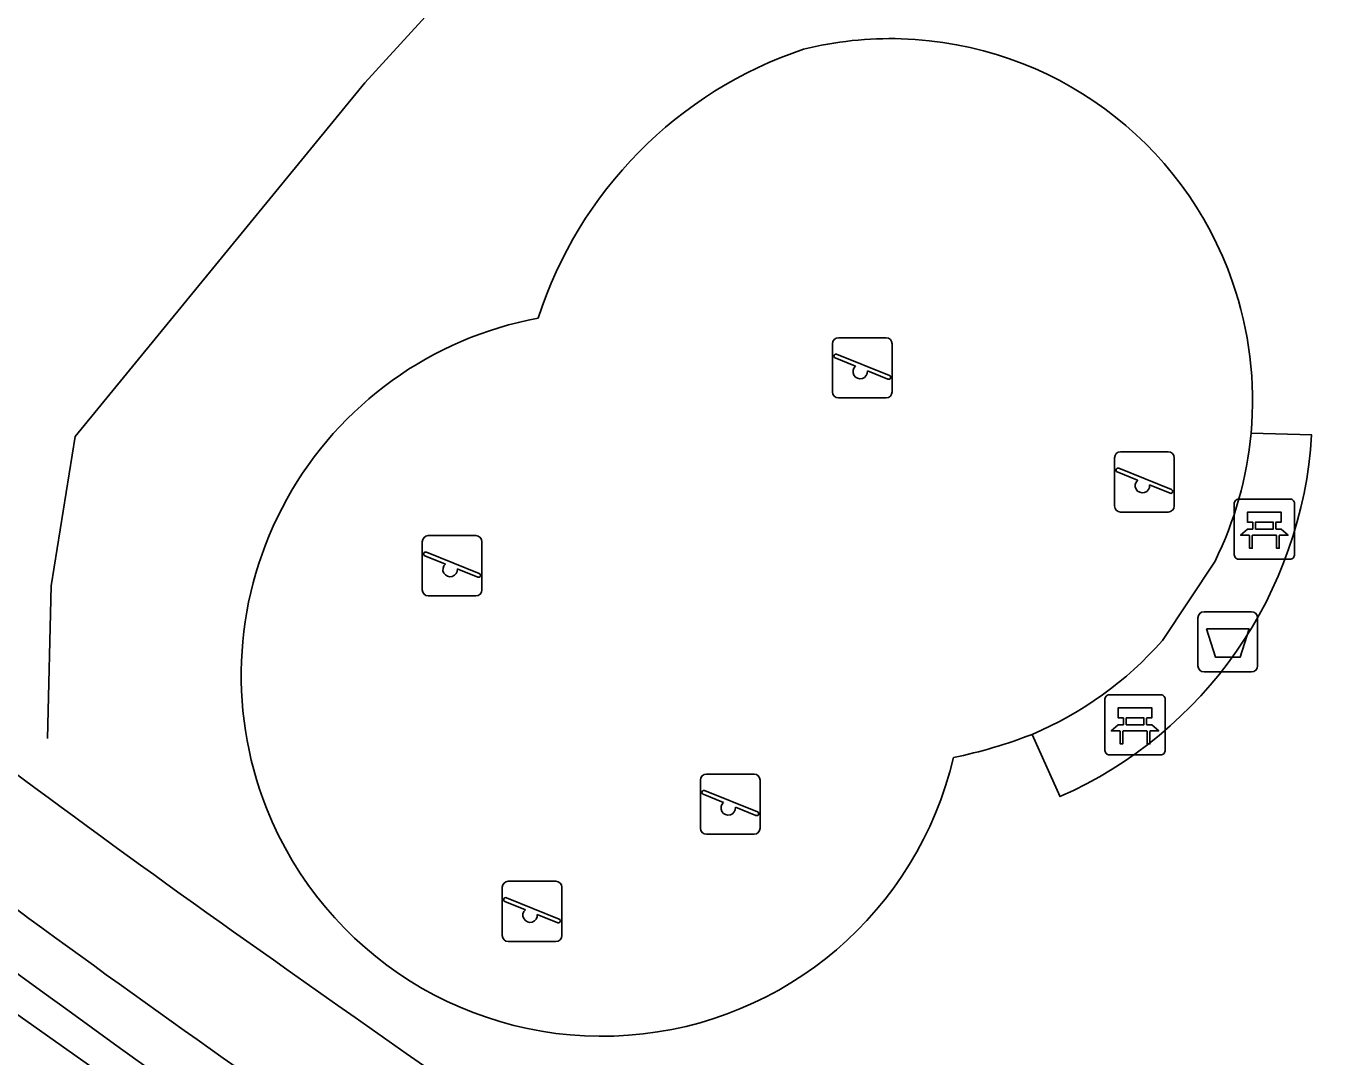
# Model space of a CAD drawing. Extents: x 163268 to 164360, y 381529 to 382285.
# Drawn here: x 164009.36 to 164031.1, y 382092.8 to 382109.89 of the extents above; entities that cross this region are included whole.
import ezdxf

# ---------------------------------------------------------------- set-up
doc = ezdxf.new("R2010")
doc.units = 0
for name, color, linetype in [('IMGEO_Afvalbak', 7, 'Continuous'), ('IMGEO_Bank', 7, 'Continuous'), ('IMGEO_Berm_groen', 7, 'Continuous'), ('IMGEO_Groenvoorziening', 7, 'Continuous'), ('IMGEO_Hek', 7, 'Continuous'), ('IMGEO_Rijbaan_lokaal_open', 7, 'Continuous'), ('IMGEO_Speelvoorziening', 7, 'Continuous'), ('IMGEO_Voetpad_open', 7, 'Continuous'), ('IMGEO_Waterloop', 7, 'Continuous')]:
    doc.layers.add(name, color=color, linetype=linetype)

msp = doc.modelspace()

# ---------------------------------------------------------------- linework, layer by layer
at = {"layer": 'IMGEO_Afvalbak'}
for p, q in [((164028.8, 382099.282), (164028.8, 382100.082)), ((164028.8, 382100.082), (164028.8, 382099.282)), ((164028.9, 382100.182), (164029.69, 382100.182)), ((164029.69, 382100.182), (164028.9, 382100.182)), ((164029.79, 382100.082), (164029.79, 382099.282)), ((164029.79, 382099.282), (164029.79, 382100.082)), ((164029.69, 382099.182), (164028.9, 382099.182)), ((164028.9, 382099.182), (164029.69, 382099.182))]:
    msp.add_line(p, q, dxfattribs=at)
msp.add_lwpolyline([(164028.943, 382099.896), (164029.647, 382099.896), (164029.498, 382099.426), (164029.092, 382099.426), (164028.943, 382099.896)], dxfattribs=at)
for centre, start, end in [((164028.9, 382100.082), 90, 180), ((164028.9, 382100.082), 90, 180), ((164029.69, 382100.082), 0, 90), ((164029.69, 382100.082), 360, 90), ((164028.9, 382099.282), 180, 270), ((164028.9, 382099.282), 180, 270), ((164029.69, 382099.282), 270, 0), ((164029.69, 382099.282), 270, 0)]:
    msp.add_arc(centre, 0.1, start, end, dxfattribs=at)
at = {"layer": 'IMGEO_Bank'}
for p, q in [((164029.402, 382101.126), (164029.402, 382101.967)), ((164029.402, 382101.967), (164029.402, 382101.126)), ((164029.477, 382102.051), (164030.318, 382102.051)), ((164030.318, 382102.051), (164029.477, 382102.051)), ((164030.402, 382101.976), (164030.402, 382101.135)), ((164030.402, 382101.135), (164030.402, 382101.976)), ((164029.711, 382101.557), (164029.711, 382101.663)), ((164029.755, 382101.663), (164029.755, 382101.557)), ((164030.043, 382101.669), (164029.761, 382101.669)), ((164029.761, 382101.551), (164030.043, 382101.551)), ((164030.049, 382101.557), (164030.049, 382101.663)), ((164030.093, 382101.663), (164030.093, 382101.557)), ((164030.099, 382101.449), (164029.706, 382101.449)), ((164030.327, 382101.051), (164029.486, 382101.051)), ((164029.486, 382101.051), (164030.327, 382101.051)), ((164027.256, 382097.88), (164027.256, 382098.721)), ((164027.256, 382098.721), (164027.256, 382097.88)), ((164027.331, 382098.805), (164028.172, 382098.805)), ((164028.172, 382098.805), (164027.331, 382098.805)), ((164028.256, 382098.73), (164028.256, 382097.889)), ((164028.256, 382097.889), (164028.256, 382098.73)), ((164027.565, 382098.311), (164027.565, 382098.417)), ((164027.609, 382098.417), (164027.609, 382098.311)), ((164027.897, 382098.423), (164027.615, 382098.423)), ((164027.615, 382098.305), (164027.897, 382098.305)), ((164027.903, 382098.311), (164027.903, 382098.417)), ((164027.947, 382098.417), (164027.947, 382098.311)), ((164027.953, 382098.203), (164027.56, 382098.203)), ((164028.181, 382097.805), (164027.34, 382097.805)), ((164027.34, 382097.805), (164028.181, 382097.805))]:
    msp.add_line(p, q, dxfattribs=at)
for points in [[(164029.705, 382101.669), (164029.619, 382101.669), (164029.619, 382101.83), (164030.182, 382101.83), (164030.182, 382101.669), (164030.099, 382101.669)], [(164029.649, 382101.449), (164029.507, 382101.449), (164029.619, 382101.551), (164029.705, 382101.551)], [(164030.099, 382101.551), (164030.182, 382101.551), (164030.294, 382101.449), (164030.155, 382101.449)], [(164029.699, 382101.442), (164029.699, 382101.235), (164029.656, 382101.235), (164029.656, 382101.442)], [(164030.149, 382101.442), (164030.149, 382101.235), (164030.105, 382101.235), (164030.105, 382101.442)], [(164027.559, 382098.423), (164027.473, 382098.423), (164027.473, 382098.584), (164028.036, 382098.584), (164028.036, 382098.423), (164027.953, 382098.423)], [(164027.503, 382098.203), (164027.361, 382098.203), (164027.473, 382098.305), (164027.559, 382098.305)], [(164027.953, 382098.305), (164028.036, 382098.305), (164028.148, 382098.203), (164028.009, 382098.203)], [(164027.553, 382098.196), (164027.553, 382097.989), (164027.51, 382097.989), (164027.51, 382098.196)], [(164028.003, 382098.196), (164028.003, 382097.989), (164027.959, 382097.989), (164027.959, 382098.196)]]:
    msp.add_lwpolyline(points, dxfattribs=at)
for centre, radius, start, end in [((164029.48, 382101.973), 0.0779, 92.4484, 184.2845), ((164029.48, 382101.973), 0.0779, 92.4484, 184.2845), ((164030.324, 382101.973), 0.0779, 2.4484, 94.2845), ((164030.324, 382101.973), 0.0779, 2.4484, 94.2845), ((164029.704, 382101.662), 0.00671, 2.8957, 87.1043), ((164029.704, 382101.558), 0.00671, 272.8957, 357.1043), ((164029.761, 382101.662), 0.00671, 92.8957, 177.1043), ((164029.761, 382101.558), 0.00671, 182.8957, 267.1043), ((164030.043, 382101.662), 0.00671, 2.8957, 87.1043), ((164030.043, 382101.558), 0.00671, 272.8957, 357.1043), ((164030.1, 382101.662), 0.00671, 92.8957, 177.1043), ((164030.1, 382101.558), 0.00671, 182.8957, 267.1043), ((164029.649, 382101.442), 0.00671, 2.8957, 87.1043), ((164029.706, 382101.442), 0.00671, 92.8957, 177.1043), ((164030.098, 382101.442), 0.00671, 2.8957, 87.1043), ((164030.155, 382101.442), 0.00671, 92.8957, 177.1043), ((164029.48, 382101.129), 0.0779, 182.4484, 274.2845), ((164029.48, 382101.129), 0.0779, 182.4484, 274.2845), ((164030.324, 382101.129), 0.0779, 272.4484, 4.2845), ((164030.324, 382101.129), 0.0779, 272.4484, 4.2845), ((164027.334, 382098.727), 0.0779, 92.4484, 184.2845), ((164027.334, 382098.727), 0.0779, 92.4484, 184.2845), ((164028.178, 382098.727), 0.0779, 2.4484, 94.2845), ((164028.178, 382098.727), 0.0779, 2.4484, 94.2845), ((164027.558, 382098.416), 0.00671, 2.8957, 87.1043), ((164027.558, 382098.312), 0.00671, 272.8957, 357.1043), ((164027.615, 382098.416), 0.00671, 92.8957, 177.1043), ((164027.615, 382098.312), 0.00671, 182.8957, 267.1043), ((164027.897, 382098.416), 0.00671, 2.8957, 87.1043), ((164027.897, 382098.312), 0.00671, 272.8957, 357.1043), ((164027.954, 382098.416), 0.00671, 92.8957, 177.1043), ((164027.954, 382098.312), 0.00671, 182.8957, 267.1043), ((164027.503, 382098.196), 0.00671, 2.8957, 87.1043), ((164027.56, 382098.196), 0.00671, 92.8957, 177.1043), ((164027.952, 382098.196), 0.00671, 2.8957, 87.1043), ((164028.009, 382098.196), 0.00671, 92.8957, 177.1043), ((164027.334, 382097.883), 0.0779, 182.4484, 274.2845), ((164027.334, 382097.883), 0.0779, 182.4484, 274.2845), ((164028.178, 382097.883), 0.0779, 272.4484, 4.2845), ((164028.178, 382097.883), 0.0779, 272.4484, 4.2845)]:
    msp.add_arc(centre, radius, start, end, dxfattribs=at)
at = {"layer": 'IMGEO_Berm_groen'}
for centre, radius, start, end in [((164146.675, 382281.893), 232.665, 230.96091, 238.53781), ((164151.398, 382289.326), 243.839, 231.61869, 238.42386)]:
    msp.add_arc(centre, radius, start, end, dxfattribs=at)
at = {"layer": 'IMGEO_Groenvoorziening'}
for centre, radius, start, end in [((164023.696, 382103.704), 5.984, 88.2635, 103.9201), ((164023.7, 382103.684), 6.004, 19.0991, 88.3137), ((164024.478, 382102.917), 6.96, 108.6174, 162.1453), ((164023.712, 382103.684), 5.993, 354.825, 19.1436), ((164018.951, 382099.127), 6.025, 100.5049, 201.4566), ((164023.035, 382105.947), 8.362, 281.7857, 291.1123), ((164018.912, 382099.126), 5.988, 201.5879, 346.8212)]:
    msp.add_arc(centre, radius, start, end, dxfattribs=at)
at = {"layer": 'IMGEO_Hek'}
msp.add_lwpolyline([(164009.714, 382098.078), (164009.77, 382100.609), (164010.173, 382103.086), (164014.977, 382108.956), (164016.691, 382110.836), (164018.869, 382112.131), (164021.259, 382112.884), (164023.765, 382113.328), (164026.295, 382113.418), (164028.808, 382113.06), (164031.103, 382112.136)], dxfattribs=at)
at = {"layer": 'IMGEO_Rijbaan_lokaal_open'}
msp.add_arc((164144.8, 382278.932), 232.904, 231.55838, 238.93915, dxfattribs=at)
at = {"layer": 'IMGEO_Speelvoorziening'}
for p, q in [((164022.735, 382103.827), (164022.735, 382104.627)), ((164022.735, 382104.627), (164022.735, 382103.827)), ((164022.835, 382104.727), (164023.625, 382104.727)), ((164023.625, 382104.727), (164022.835, 382104.727)), ((164023.725, 382104.627), (164023.725, 382103.827)), ((164023.725, 382103.827), (164023.725, 382104.627)), ((164023.118, 382104.255), (164022.779, 382104.392)), ((164022.804, 382104.452), (164023.68, 382104.099)), ((164023.656, 382104.039), (164023.316, 382104.176)), ((164023.625, 382103.727), (164022.835, 382103.727)), ((164022.835, 382103.727), (164023.625, 382103.727)), ((164027.516, 382102.835), (164028.306, 382102.835)), ((164028.306, 382102.835), (164027.516, 382102.835)), ((164027.416, 382101.935), (164027.416, 382102.735)), ((164027.416, 382102.735), (164027.416, 382101.935)), ((164028.406, 382102.735), (164028.406, 382101.935)), ((164028.406, 382101.935), (164028.406, 382102.735)), ((164027.799, 382102.363), (164027.46, 382102.5)), ((164027.485, 382102.56), (164028.361, 382102.207)), ((164028.337, 382102.147), (164027.997, 382102.284)), ((164028.306, 382101.835), (164027.516, 382101.835)), ((164027.516, 382101.835), (164028.306, 382101.835)), ((164015.93, 382100.543), (164015.93, 382101.343)), ((164015.93, 382101.343), (164015.93, 382100.543)), ((164016.03, 382101.443), (164016.82, 382101.443)), ((164016.82, 382101.443), (164016.03, 382101.443)), ((164016.92, 382101.343), (164016.92, 382100.543)), ((164016.92, 382100.543), (164016.92, 382101.343)), ((164016.313, 382100.971), (164015.974, 382101.108)), ((164015.999, 382101.168), (164016.875, 382100.815)), ((164016.851, 382100.755), (164016.511, 382100.892)), ((164016.82, 382100.443), (164016.03, 382100.443)), ((164016.03, 382100.443), (164016.82, 382100.443)), ((164020.644, 382097.489), (164021.434, 382097.489)), ((164021.434, 382097.489), (164020.644, 382097.489)), ((164020.544, 382096.589), (164020.544, 382097.389)), ((164020.544, 382097.389), (164020.544, 382096.589)), ((164020.613, 382097.214), (164021.489, 382096.861)), ((164021.534, 382097.389), (164021.534, 382096.589)), ((164021.534, 382096.589), (164021.534, 382097.389)), ((164020.927, 382097.017), (164020.588, 382097.154)), ((164021.465, 382096.801), (164021.125, 382096.938)), ((164021.434, 382096.489), (164020.644, 382096.489)), ((164020.644, 382096.489), (164021.434, 382096.489)), ((164017.357, 382095.71), (164018.147, 382095.71)), ((164018.147, 382095.71), (164017.357, 382095.71)), ((164017.257, 382094.81), (164017.257, 382095.61)), ((164017.257, 382095.61), (164017.257, 382094.81)), ((164018.247, 382095.61), (164018.247, 382094.81)), ((164018.247, 382094.81), (164018.247, 382095.61)), ((164017.64, 382095.238), (164017.301, 382095.375)), ((164017.326, 382095.435), (164018.202, 382095.082)), ((164018.178, 382095.022), (164017.838, 382095.159)), ((164018.147, 382094.71), (164017.357, 382094.71)), ((164017.357, 382094.71), (164018.147, 382094.71))]:
    msp.add_line(p, q, dxfattribs=at)
for centre, radius, start, end in [((164022.835, 382104.627), 0.1, 90, 180), ((164022.835, 382104.627), 0.1, 90, 180), ((164023.625, 382104.627), 0.1, 0, 90), ((164023.625, 382104.627), 0.1, 360, 90), ((164022.792, 382104.422), 0.0327, 68.078, 248.078), ((164023.197, 382104.165), 0.12, 130.9928, 5.1632), ((164023.668, 382104.069), 0.0327, 248.078, 68.078), ((164022.835, 382103.827), 0.1, 180, 270), ((164022.835, 382103.827), 0.1, 180, 270), ((164023.625, 382103.827), 0.1, 270, 0), ((164023.625, 382103.827), 0.1, 270, 0), ((164027.516, 382102.735), 0.1, 90, 180), ((164027.516, 382102.735), 0.1, 90, 180), ((164028.306, 382102.735), 0.1, 0, 90), ((164028.306, 382102.735), 0.1, 360, 90), ((164027.473, 382102.53), 0.0327, 68.078, 248.078), ((164027.878, 382102.273), 0.12, 130.9928, 5.1632), ((164028.349, 382102.177), 0.0327, 248.078, 68.078), ((164027.516, 382101.935), 0.1, 180, 270), ((164027.516, 382101.935), 0.1, 180, 270), ((164028.306, 382101.935), 0.1, 270, 0), ((164028.306, 382101.935), 0.1, 270, 0), ((164016.03, 382101.343), 0.1, 90, 180), ((164016.03, 382101.343), 0.1, 90, 180), ((164016.82, 382101.343), 0.1, 0, 90), ((164016.82, 382101.343), 0.1, 360, 90), ((164015.987, 382101.138), 0.0327, 68.078, 248.078), ((164016.392, 382100.881), 0.12, 130.9928, 5.1632), ((164016.863, 382100.785), 0.0327, 248.078, 68.078), ((164016.03, 382100.543), 0.1, 180, 270), ((164016.03, 382100.543), 0.1, 180, 270), ((164016.82, 382100.543), 0.1, 270, 0), ((164016.82, 382100.543), 0.1, 270, 0), ((164020.644, 382097.389), 0.1, 90, 180), ((164020.644, 382097.389), 0.1, 90, 180), ((164021.434, 382097.389), 0.1, 0, 90), ((164021.434, 382097.389), 0.1, 360, 90), ((164020.601, 382097.184), 0.0327, 68.078, 248.078), ((164021.006, 382096.927), 0.12, 130.9928, 5.1632), ((164021.477, 382096.831), 0.0327, 248.078, 68.078), ((164020.644, 382096.589), 0.1, 180, 270), ((164020.644, 382096.589), 0.1, 180, 270), ((164021.434, 382096.589), 0.1, 270, 0), ((164021.434, 382096.589), 0.1, 270, 0), ((164017.357, 382095.61), 0.1, 90, 180), ((164017.357, 382095.61), 0.1, 90, 180), ((164018.147, 382095.61), 0.1, 0, 90), ((164018.147, 382095.61), 0.1, 360, 90), ((164017.314, 382095.405), 0.0327, 68.078, 248.078), ((164017.719, 382095.148), 0.12, 130.9928, 5.1632), ((164018.19, 382095.052), 0.0327, 248.078, 68.078), ((164017.357, 382094.81), 0.1, 180, 270), ((164017.357, 382094.81), 0.1, 180, 270), ((164018.147, 382094.81), 0.1, 270, 0), ((164018.147, 382094.81), 0.1, 270, 0)]:
    msp.add_arc(centre, radius, start, end, dxfattribs=at)
at = {"layer": 'IMGEO_Voetpad_open'}
for points in [[(164030.687, 382103.113), (164029.681, 382103.143)], [(164029.083, 382101.021), (164028.211, 382099.704)], [(164026.047, 382098.146), (164026.511, 382097.113)]]:
    msp.add_lwpolyline(points, dxfattribs=at)
for centre, radius, start, end in [((164123.194, 382250.704), 190.973, 229.80337, 235.01032), ((164023.675, 382103.54), 7.024, 293.8073, 356.5169), ((164023.693, 382103.685), 6.012, 333.6966, 354.8267), ((164133.226, 382264.019), 209.446, 230.49941, 235.13434), ((164023.688, 382103.704), 6.038, 292.9965, 318.5085), ((164119.519, 382242.244), 181.944, 234.43071, 237.91944)]:
    msp.add_arc(centre, radius, start, end, dxfattribs=at)
at = {"layer": 'IMGEO_Waterloop'}
msp.add_lwpolyline([(164024.254, 382081.935), (164015.916, 382087.286), (164008.025, 382092.807), (164000.359, 382098.635), (163998.264, 382100.365), (163998.173, 382100.589), (163998.122, 382100.924), (163998.241, 382101.171), (163998.658, 382101.319), (163999.224, 382101.165), (163999.773, 382100.724), (164007.893, 382094.431), (164016.288, 382088.497), (164024.911, 382082.956)], dxfattribs=at)

doc.saveas('drawing.dxf')
